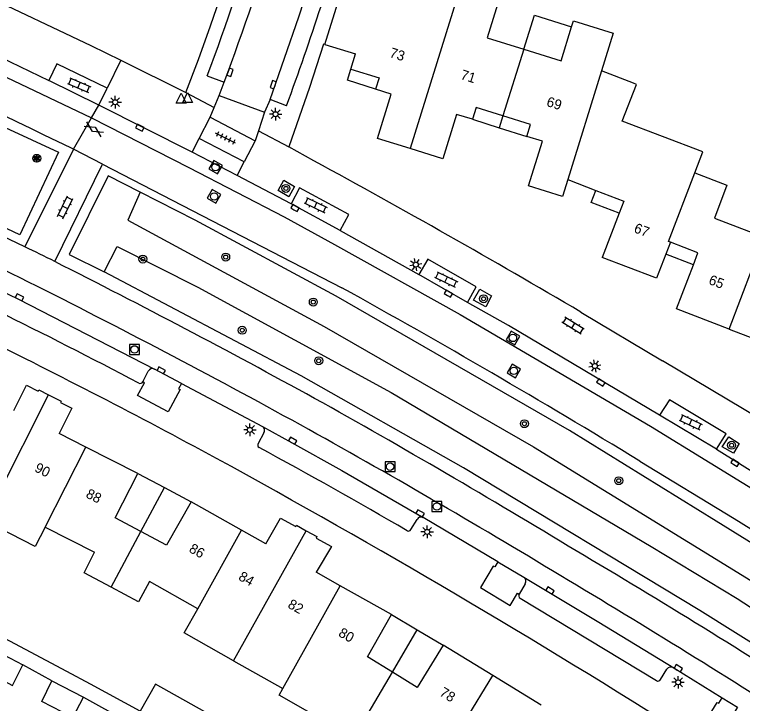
# Model space of a CAD drawing. Extents: x 128000 to 131008, y 398996 to 402500.
# Drawn here: x 128201.6 to 128274.7, y 400154.1 to 400223.3 of the extents above; entities that cross this region are included whole.
import ezdxf

# ---------------------------------------------------------------- set-up
doc = ezdxf.new("R2010")
doc.units = 0
for name, color, linetype in [('gg-afsc-erfafscheiding', 7, 'Continuous'), ('gg-afsc-muur', 7, 'Continuous'), ('gg-anno-huisnummerreeks BGT', 7, 'Continuous'), ('gg-bbg-gedigitaliseerde bebouwing', 7, 'Continuous'), ('gg-bbg-gedigitaliseerde bijgebouw', 7, 'Continuous'), ('gg-bbg-hoofdgebouw', 7, 'Continuous'), ('gg-bbg-luifel en loopbrug', 7, 'Continuous'), ('gg-bbg-onder overbouw', 7, 'Continuous'), ('gg-bbg-pand overbouw', 7, 'Continuous'), ('gg-bbg-tussenscheiding', 7, 'Continuous'), ('gg-bbg-tussenscheiding niveau 01', 7, 'Continuous'), ('gg-knt-verharding', 7, 'Continuous'), ('gg-knt-verharding nz', 7, 'Continuous'), ('gt-grn-groengrens', 7, 'Continuous'), ('gt-grn-groengrens NZ', 7, 'Continuous'), ('gt-grn-weggrens', 7, 'Continuous'), ('gt-symb-boom', 7, 'Continuous'), ('gt-symb-gesloten verharding', 7, 'Continuous'), ('gt-symb-klinker verharding', 7, 'Continuous'), ('gt-symb-kolk', 7, 'Continuous'), ('gt-symb-lichtmast', 7, 'Continuous'), ('gt-symb-rioolschacht', 7, 'Continuous'), ('gt-symb-solitaire heester', 7, 'Continuous'), ('gt-symb-tegel verharding', 7, 'Continuous'), ('gt-symb-waterafsluiter', 7, 'Continuous')]:
    doc.layers.add(name, color=color, linetype=linetype)

# ---------------------------------------------------------------- blocks, each defined once
blk = doc.blocks.new('gt0-TEG1')
at = {"layer": 'gt-symb-tegel verharding'}
for p, q in [((-1.125, 0), (1.125, 0)), ((-0.9, -0.25), (-0.9, 0.25)), ((-0.45, -0.25), (-0.45, 0.25)), ((0, -0.25), (0, 0.25)), ((0.45, -0.25), (0.45, 0.25)), ((0.9, -0.25), (0.9, 0.25))]:
    blk.add_line(p, q, dxfattribs=at)
blk = doc.blocks.new('gt0-KOLK')
at = {"layer": 'gt-symb-kolk'}
blk.add_lwpolyline([(0, 0), (0.375, 0), (0.375, 0.4), (-0.375, 0.4), (-0.375, 0), (0, 0)], dxfattribs=at)
blk = doc.blocks.new('gt0-LMAST')
at = {"layer": 'gt-symb-lichtmast'}
for p, q in [((-0.182, 0.173), (-0.447, 0.438)), ((-0.005, 0.246), (-0.005, 0.621)), ((0.172, 0.173), (0.437, 0.438)), ((-0.255, -0.004), (-0.63, -0.004)), ((-0.182, -0.181), (-0.447, -0.446)), ((-0.005, -0.254), (-0.005, -0.629)), ((0.437, -0.446), (0.172, -0.181)), ((0.245, -0.004), (0.62, -0.004))]:
    blk.add_line(p, q, dxfattribs=at)
blk.add_circle((-0.005, -0.004), 0.25, dxfattribs=at)
blk = doc.blocks.new('gt0-BOOM')
at = {"layer": 'gt-symb-boom'}
for radius in [0.4, 0.2]:
    blk.add_circle((0, 0), radius, dxfattribs=at)
blk = doc.blocks.new('gt0-KL1')
at = {"layer": 'gt-symb-klinker verharding'}
for p, q in [((-1.15, 0.3), (1.15, 0.3)), ((-1, -0.3), (-1, 0.3)), ((-0.5, 0.3), (-0.5, 0.45)), ((0, -0.3), (0, 0.3)), ((0.5, 0.3), (0.5, 0.45)), ((1, -0.3), (1, 0.3)), ((-1.15, -0.3), (1.15, -0.3)), ((-0.5, -0.45), (-0.5, -0.3)), ((0.5, -0.45), (0.5, -0.3))]:
    blk.add_line(p, q, dxfattribs=at)
blk = doc.blocks.new('gt0-RS')
at = {"layer": 'gt-symb-rioolschacht'}
blk.add_lwpolyline([(-0.5, -0.5), (0.5, -0.5), (0.5, 0.5), (-0.5, 0.5)], close=True, dxfattribs=at)
blk.add_circle((0, 0), 0.375, dxfattribs=at)
blk = doc.blocks.new('gt0-GESVH1')
at = {"layer": 'gt-symb-gesloten verharding'}
for p, q in [((-0.992, -0.261), (0.008, 0.239)), ((0.008, -0.261), (-0.992, 0.239)), ((0.008, 0.239), (1.008, -0.261)), ((1.008, 0.239), (0.008, -0.261))]:
    blk.add_line(p, q, dxfattribs=at)
blk = doc.blocks.new('gt0-WAFSL')
at = {"layer": 'gt-symb-waterafsluiter'}
for p, q in [((-0.5, -0.333), (0, 0.667)), ((0, 0.667), (0.5, -0.333)), ((0.5, -0.333), (-0.5, -0.333))]:
    blk.add_line(p, q, dxfattribs=at)
blk = doc.blocks.new('gt0-SH')
at = {"layer": 'gt-symb-solitaire heester'}
blk.add_circle((0, 0), 0.4, dxfattribs=at)
for centre, start, end in [((-0.346, 0.2), 270, 30), ((-0.346, -0.2), 330, 90), ((0, 0.4), 210, 330), ((0.346, 0.2), 150, 270), ((0.346, -0.2), 90, 210), ((0, -0.4), 30, 150)]:
    blk.add_arc(centre, 0.4, start, end, dxfattribs=at)

msp = doc.modelspace()

# ---------------------------------------------------------------- linework, layer by layer
at = {"layer": 'gg-afsc-erfafscheiding'}
msp.add_line((128205.309, 400156.325), (128202.398, 400157.919), dxfattribs=at)
msp.add_lwpolyline([(128214.19, 400153.274), (128209.188, 400156), (128206.811, 400157.277), (128196.886, 400162.506)], dxfattribs=at)
at = {"layer": 'gg-afsc-muur'}
msp.add_line((128278.388, 400181.523), (128266.693, 400188.495), dxfattribs=at)
at = {"layer": 'gg-bbg-gedigitaliseerde bebouwing'}
for p, q in [((128204.635, 400171.772), (128209.59, 400169.25)), ((128223.578, 400158.337), (128228.54, 400155.548))]:
    msp.add_line(p, q, dxfattribs=at)
for points in [[(128250.275, 400224.863), (128249.059, 400220.935), (128252.774, 400219.788)], [(128252.774, 400219.788), (128256.5, 400218.638), (128257.555, 400222.049)], [(128257.555, 400222.049), (128257.742, 400222.651), (128261.751, 400221.403), (128260.571, 400217.606)], [(128269.94, 400207.357), (128270.748, 400209.465), (128262.661, 400212.564), (128264.078, 400216.262), (128263.775, 400216.378), (128260.571, 400217.606)], [(128269.94, 400207.357), (128273.16, 400206.14), (128271.921, 400202.824)], [(128204.635, 400171.772), (128203.637, 400169.811), (128198.557, 400172.396), (128199.555, 400174.357)], [(128211.275, 400165.733), (128208.55, 400167.19), (128209.59, 400169.25)], [(128219.977, 400163.572), (128215.14, 400166.29), (128214.01, 400164.27), (128211.275, 400165.733)], [(128223.578, 400158.337), (128218.605, 400161.131), (128219.977, 400163.572)], [(128232.447, 400152.453), (128228.145, 400154.877), (128228.54, 400155.548)]]:
    msp.add_lwpolyline(points, dxfattribs=at)
at = {"layer": 'gg-bbg-gedigitaliseerde bijgebouw'}
for p, q in [((128198.924, 400159.731), (128202.398, 400157.919)), ((128205.309, 400156.325), (128208.486, 400154.675)), ((128208.486, 400154.675), (128213.898, 400151.697))]:
    msp.add_line(p, q, dxfattribs=at)
for points in [[(128197.872, 400157.686), (128201.362, 400155.865), (128202.398, 400157.919)], [(128207.413, 400152.641), (128204.298, 400154.258), (128205.309, 400156.325)], [(128220.189, 400152.303), (128220.696, 400153.217), (128215.715, 400155.983), (128214.19, 400153.274)]]:
    msp.add_lwpolyline(points, dxfattribs=at)
at = {"layer": 'gg-bbg-hoofdgebouw'}
for p, q in [((128232.768, 400220.263), (128234.965, 400227.377)), ((128232.768, 400220.263), (128235.829, 400219.312)), ((128235.36, 400217.802), (128235.829, 400219.312)), ((128257.178, 400206.686), (128259.992, 400205.6)), ((128262.34, 400203.301), (128260.639, 400198.876)), ((128271.921, 400202.824), (128276.838, 400200.947)), ((128267.493, 400200.403), (128267.027, 400199.189)), ((128265.918, 400196.847), (128260.639, 400198.876)), ((128208.711, 400179.808), (128206.03, 400181.169)), ((128213.939, 400177.154), (128208.711, 400179.808)), ((128224.389, 400171.46), (128219.312, 400174.32)), ((128226.816, 400170.093), (128224.389, 400171.46)), ((128234.307, 400165.873), (128231.869, 400167.246)), ((128239.446, 400162.978), (128234.307, 400165.873)), ((128249.634, 400156.853), (128244.649, 400159.908)), ((128254.494, 400153.874), (128249.634, 400156.853))]:
    msp.add_line(p, q, dxfattribs=at)
for points in [[(128241.316, 400209.809), (128238.045, 400210.834), (128239.437, 400215.278), (128237.855, 400215.778)], [(128247.59, 400212.748), (128246.006, 400213.244), (128244.607, 400208.778), (128241.316, 400209.809)], [(128257.178, 400206.686), (128256.644, 400205), (128253.245, 400206.077), (128254.642, 400210.538), (128253.049, 400211.037)], [(128259.992, 400205.6), (128262.806, 400204.514), (128262.34, 400203.301)], [(128269.805, 400198.126), (128270.27, 400199.34), (128267.493, 400200.403)], [(128267.027, 400199.189), (128266.1, 400196.777), (128265.918, 400196.847)], [(128273.412, 400191.66), (128268.108, 400193.69), (128269.805, 400198.126)], [(128273.412, 400191.66), (128278.77, 400189.61), (128281.587, 400196.991)], [(128201.482, 400183.477), (128202.772, 400186.019), (128203.931, 400185.431), (128203.999, 400185.565), (128204.985, 400185.065)], [(128204.985, 400185.065), (128206.228, 400184.434), (128206.16, 400184.3), (128207.319, 400183.712), (128206.03, 400181.169)], [(128214.253, 400171.318), (128211.664, 400172.701), (128213.939, 400177.154)], [(128219.312, 400174.32), (128216.823, 400169.945), (128214.253, 400171.318)], [(128226.816, 400170.093), (128228.303, 400172.677), (128229.823, 400171.828), (128229.896, 400171.95), (128230.883, 400171.402)], [(128230.883, 400171.402), (128231.949, 400170.811), (128231.871, 400170.671), (128233.41, 400169.809), (128231.869, 400167.246)], [(128239.553, 400157.196), (128237.05, 400158.745), (128239.446, 400162.978)], [(128244.649, 400159.908), (128242.025, 400155.667), (128239.553, 400157.196)]]:
    msp.add_lwpolyline(points, dxfattribs=at)
at = {"layer": 'gg-bbg-luifel en loopbrug'}
for p, q in [((128269.805, 400198.126), (128267.027, 400199.189)), ((128213.939, 400177.154), (128216.626, 400175.737)), ((128214.253, 400171.318), (128216.626, 400175.737)), ((128216.626, 400175.737), (128219.312, 400174.32)), ((128239.446, 400162.978), (128242.048, 400161.443)), ((128239.553, 400157.196), (128242.048, 400161.443)), ((128242.048, 400161.443), (128244.649, 400159.908))]:
    msp.add_line(p, q, dxfattribs=at)
for points in [[(128252.774, 400219.788), (128253.827, 400223.199), (128257.555, 400222.049)], [(128262.34, 400203.301), (128259.524, 400204.378), (128259.992, 400205.6)]]:
    msp.add_lwpolyline(points, dxfattribs=at)
at = {"layer": 'gg-bbg-onder overbouw'}
for points in [[(128235.36, 400217.802), (128238.211, 400216.915), (128237.855, 400215.778)], [(128250.662, 400213.095), (128247.964, 400213.94), (128247.59, 400212.748)], [(128253.049, 400211.037), (128253.422, 400212.23), (128250.662, 400213.095)]]:
    msp.add_lwpolyline(points, dxfattribs=at)
at = {"layer": 'gg-bbg-pand overbouw'}
for p, q in [((128247.59, 400212.748), (128250.286, 400211.903)), ((128250.286, 400211.903), (128253.049, 400211.037))]:
    msp.add_line(p, q, dxfattribs=at)
msp.add_lwpolyline([(128237.855, 400215.778), (128235.042, 400216.676), (128235.36, 400217.802)], dxfattribs=at)
at = {"layer": 'gg-bbg-tussenscheiding'}
for p, q in [((128246.393, 400226.069), (128241.316, 400209.809)), ((128252.774, 400219.788), (128250.662, 400213.095)), ((128260.571, 400217.606), (128257.178, 400206.686)), ((128199.555, 400174.357), (128204.985, 400185.065)), ((128204.635, 400171.772), (128208.711, 400179.808)), ((128219.977, 400163.572), (128224.389, 400171.46)), ((128211.275, 400165.733), (128214.253, 400171.318)), ((128223.578, 400158.337), (128230.883, 400171.402)), ((128228.54, 400155.548), (128234.307, 400165.873)), ((128236.302, 400151.684), (128239.553, 400157.196)), ((128244.908, 400149.164), (128249.634, 400156.853)), ((128207.413, 400152.641), (128208.486, 400154.675))]:
    msp.add_line(p, q, dxfattribs=at)
for points in [[(128267.493, 400200.403), (128267.306, 400200.475), (128269.94, 400207.357)], [(128273.412, 400191.66), (128276.94, 400200.908), (128276.838, 400200.947)]]:
    msp.add_lwpolyline(points, dxfattribs=at)
at = {"layer": 'gg-bbg-tussenscheiding niveau 01'}
msp.add_line((128250.662, 400213.095), (128250.286, 400211.903), dxfattribs=at)
at = {"layer": 'gg-knt-verharding'}
for p, q in [((128232.768, 400220.263), (128232.612, 400220.313)), ((128212.253, 400218.677), (128218.777, 400215.433)), ((128220.933, 400217.113), (128222.631, 400216.467)), ((128210.042, 400214.179), (128204.997, 400216.653)), ((128222.139, 400215.149), (128222.631, 400216.467)), ((128210.042, 400214.179), (128210.864, 400215.883)), ((128222.139, 400215.149), (128226.695, 400213.452)), ((128227.246, 400214.752), (128226.695, 400213.452)), ((128228.901, 400214.109), (128227.246, 400214.752)), ((128219.411, 400209.463), (128210.042, 400214.179)), ((128220.127, 400210.835), (128221.24, 400212.955)), ((128221.24, 400212.955), (128225.746, 400210.589)), ((128224.632, 400208.468), (128220.127, 400210.835)), ((128225.746, 400210.589), (128224.632, 400208.468)), ((128207.479, 400209.744), (128202.606, 400199.93)), ((128207.479, 400209.744), (128207.215, 400209.88)), ((128210.414, 400208.231), (128207.479, 400209.744)), ((128231.657, 400208.577), (128229.131, 400209.994)), ((128223.923, 400207.11), (128219.411, 400209.463)), ((128205.599, 400198.468), (128210.414, 400208.231)), ((128210.414, 400208.231), (128234.469, 400195.827)), ((128229.371, 400204.267), (128223.923, 400207.11)), ((128234.294, 400201.592), (128229.371, 400204.267)), ((128234.294, 400201.592), (128242.194, 400197.156)), ((128205.592, 400198.454), (128205.599, 400198.468)), ((128247.104, 400194.357), (128242.194, 400197.156)), ((128258.506, 400193.375), (128266.693, 400188.495)), ((128218.34, 400186.215), (128215.625, 400187.652)), ((128214.448, 400186.365), (128215.001, 400187.432)), ((128218.34, 400186.215), (128226.474, 400181.883)), ((128272.119, 400179.593), (128266.403, 400183.011)), ((128226.628, 400181.239), (128226.053, 400180.177)), ((128272.119, 400179.593), (128277.079, 400176.524)), ((128241.413, 400171.513), (128242.032, 400172.529)), ((128250.151, 400168.294), (128242.627, 400172.748)), ((128250.151, 400168.294), (128252.752, 400166.754)), ((128252.907, 400166.079), (128252.283, 400165.046)), ((128252.39, 400164.629), (128266.109, 400156.34)), ((128267.828, 400157.626), (128272.696, 400154.625)), ((128266.506, 400156.447), (128267.142, 400157.481)), ((128272.696, 400154.625), (128274.227, 400153.664))]:
    msp.add_line(p, q, dxfattribs=at)
for points in [[(128218.777, 400215.433), (128220.06, 400218.774), (128221.274, 400222.139), (128222.515, 400225.847), (128224.893, 400233.436), (128226.035, 400237.314), (128227.101, 400241.19), (128228.094, 400245.086), (128229.297, 400250.24), (128230.388, 400255.419), (128233.453, 400270.906)], [(128198.181, 400225.426), (128209.238, 400220.176), (128212.253, 400218.677)], [(128193.236, 400222.244), (128199.128, 400219.473), (128204.997, 400216.653)], [(128232.612, 400220.313), (128231.214, 400215.956), (128229.131, 400209.994)], [(128210.864, 400215.883), (128205.802, 400218.322), (128204.997, 400216.653)], [(128228.068, 400205.594), (128228.634, 400206.644), (128229.71, 400206.003), (128229.144, 400204.953), (128228.068, 400205.594)], [(128234.294, 400201.592), (128235.151, 400203.184), (128230.199, 400205.86), (128229.371, 400204.267)], [(128247.104, 400194.357), (128247.981, 400195.931), (128243.101, 400198.68), (128242.194, 400197.156)], [(128199.913, 400195.663), (128201.965, 400194.684), (128215.625, 400187.652)], [(128248.331, 400195.69), (128249.502, 400195), (128248.926, 400193.92), (128247.709, 400194.58), (128248.331, 400195.69)], [(128266.403, 400183.011), (128251.208, 400192.017), (128247.104, 400194.357)], [(128218.34, 400186.215), (128218.046, 400185.664), (128218.197, 400185.587), (128217.012, 400183.364), (128213.933, 400184.982), (128214.617, 400186.276), (128214.448, 400186.365)], [(128272.119, 400179.593), (128273.116, 400181.156), (128267.407, 400184.575), (128266.403, 400183.011)], [(128226.474, 400181.883), (128229.418, 400180.276), (128234.461, 400177.445), (128242.627, 400172.748)], [(128273.356, 400180.842), (128274.416, 400180.187), (128273.833, 400179.193), (128272.716, 400179.82), (128273.356, 400180.842)], [(128264.417, 400178.41), (128273.906, 400172.641), (128283.351, 400166.788)], [(128250.151, 400168.294), (128249.843, 400167.774), (128249.688, 400167.841), (128248.406, 400165.685), (128251.376, 400163.895), (128252.116, 400165.145), (128252.283, 400165.046)], [(128252.752, 400166.754), (128260.291, 400162.203), (128267.828, 400157.626)], [(128274.227, 400153.664), (128273.893, 400153.134), (128274.052, 400153.025), (128272.664, 400150.873), (128270.852, 400151.968), (128272.192, 400154.158), (128272.353, 400154.077), (128272.696, 400154.625)]]:
    msp.add_lwpolyline(points, dxfattribs=at)
for centre, radius, start, end in [((127957.434, 400313.829), 289.203, 339.82976, 344.02738), ((127994.646, 400301.857), 241.635, 339.46919, 343.46068), ((127730.714, 399227.958), 1091.432, 64.113912, 66.606226), ((127816.783, 399406.615), 882.161, 64.064364, 65.854114), ((127768.131, 399358.61), 968.143, 59.568279, 61.394332), ((127818.242, 399409.267), 879.139, 63.85719, 64.07428), ((127840.759, 399473.558), 811.528, 61.200072, 63.284293), ((127804.166, 399421.478), 885.877, 58.698382, 60.939217), ((127944.524, 399675.281), 577.681, 62.18826, 63.782549), ((127874.572, 399535.126), 731.277, 61.646914, 63.733341), ((128215.428, 400187.215), 0.479, 65.76169, 153.07995), ((128214.17, 400186.537), 0.327, 248.85679, 328.27335), ((127836.743, 399476.498), 810.901, 58.699654, 60.851397), ((128226.21, 400181.48), 0.482, 330.06419, 56.83304), ((128226.31, 400180.016), 0.303, 147.91551, 238.86949), ((128002.395, 399763.842), 472.285, 59.6521, 61.72027), ((127797.579, 399403.789), 883.439, 57.711402, 61.297714), ((128242.445, 400172.324), 0.461, 66.7828, 153.63121), ((128241.165, 400171.657), 0.287, 239.0029, 329.88518), ((127874.835, 399520.258), 753.785, 57.178103, 59.44557), ((128252.479, 400166.336), 0.499, 329.00794, 56.85728), ((128252.571, 400164.898), 0.324, 152.75149, 236.03113), ((128267.563, 400157.182), 0.517, 59.19508, 144.67483), ((128266.257, 400156.579), 0.282, 238.21065, 331.95738)]:
    msp.add_arc(centre, radius, start, end, dxfattribs=at)
at = {"layer": 'gg-knt-verharding nz'}
for points in [[(128098.971, 400257.146), (128105.3, 400255.165), (128114.904, 400251.965), (128122.58, 400249.355), (128131.921, 400246.047), (128141.346, 400242.52), (128152.608, 400238.134), (128161.802, 400234.404), (128169.263, 400231.222), (128184.006, 400224.825), (128191.593, 400221.281), (128200.7, 400216.996), (128209.306, 400212.905)], [(128227.246, 400214.752), (128230.133, 400223.048), (128231.212, 400226.352), (128232.464, 400230.371), (128233.692, 400234.609)], [(128209.306, 400212.905), (128219.094, 400207.909), (128228.651, 400202.939), (128233.721, 400200.175), (128246.372, 400193.123), (128265.511, 400181.916), (128271.493, 400178.213), (128280.721, 400172.584), (128283.814, 400170.657), (128289.162, 400167.284), (128294.917, 400163.532), (128297.554, 400161.703), (128309.341, 400153.64), (128314.057, 400150.293), (128318.569, 400146.997), (128323.792, 400143.143), (128329.47, 400138.681), (128333.45, 400135.587), (128340.422, 400130.338), (128347.368, 400124.911), (128358.726, 400116.113), (128365.181, 400111.188)]]:
    msp.add_lwpolyline(points, dxfattribs=at)
for centre, radius, start, end in [((127994.172, 400301.987), 243.941, 339.47734, 343.46489), ((127868.03, 399518.278), 756.316, 63.715938, 65.944031), ((127860.325, 399510.361), 766.833, 61.152649, 63.461702), ((127846.116, 399488.573), 792.776, 58.827859, 61.012876), ((127768.781, 399351.311), 950.262, 57.325322, 59.122087)]:
    msp.add_arc(centre, radius, start, end, dxfattribs=at)
at = {"layer": 'gt-grn-groengrens'}
for points in [[(128214.185, 400205.417), (128212.932, 400202.61), (128232.688, 400191.941), (128253.745, 400179.852), (128276.901, 400165.612), (128298.637, 400151.792), (128300.247, 400154.323)], [(128300.247, 400154.323), (128289.205, 400161.775), (128272.105, 400172.358), (128257.369, 400181.478), (128233.892, 400194.979), (128219.707, 400202.623), (128214.185, 400205.417)], [(128210.572, 400197.416), (128211.865, 400199.973), (128219.975, 400195.87), (128239.413, 400185.282), (128265.562, 400169.825), (128274.22, 400164.582), (128297.209, 400149.652), (128295.208, 400147.489)], [(128295.208, 400147.489), (128285.052, 400154.232), (128270.46, 400163.402), (128246.698, 400177.712), (128230.36, 400186.963), (128210.572, 400197.416)]]:
    msp.add_lwpolyline(points, dxfattribs=at)
at = {"layer": 'gt-grn-groengrens NZ'}
for points in [[(128200.609, 400211.934), (128205.959, 400209.437), (128202.087, 400201.14), (128199.517, 400202.339)], [(128214.185, 400205.417), (128210.967, 400207.076), (128207.057, 400199.149), (128210.572, 400197.416)]]:
    msp.add_lwpolyline(points, dxfattribs=at)
at = {"layer": 'gt-grn-weggrens'}
for p, q in [((128212.253, 400218.677), (128210.864, 400215.883)), ((128218.777, 400215.433), (128221.639, 400213.929)), ((128221.639, 400213.929), (128222.139, 400215.149)), ((128209.306, 400212.905), (128210.042, 400214.179)), ((128221.24, 400212.955), (128221.639, 400213.929)), ((128226.695, 400213.452), (128226.08, 400211.597)), ((128207.479, 400209.744), (128209.306, 400212.905)), ((128226.08, 400211.597), (128225.746, 400210.589)), ((128226.08, 400211.597), (128229.131, 400209.994)), ((128219.411, 400209.463), (128220.127, 400210.835)), ((128223.923, 400207.11), (128224.632, 400208.468))]:
    msp.add_line(p, q, dxfattribs=at)

# ---------------------------------------------------------------- block references
at = {"layer": 'gt-symb-boom'}
for p in [(128228.844, 400205.81), (128222.784, 400198.906), (128214.454, 400198.704), (128231.595, 400194.385), (128224.446, 400191.555), (128232.138, 400188.485), (128252.819, 400182.163), (128273.652, 400179.99), (128262.306, 400176.436)]:
    msp.add_blockref('gt0-BOOM', p, dxfattribs=at)
at = {"layer": 'gt-symb-boom', "rotation": -34.11533505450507}
msp.add_blockref('gt0-BOOM', (128248.715, 400194.716), dxfattribs=at)
at = {"layer": 'gt-symb-gesloten verharding', "rotation": 147.45410660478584}
msp.add_blockref('gt0-GESVH1', (128209.533, 400211.726), dxfattribs=at)
at = {"layer": 'gt-symb-klinker verharding'}
for p, rotation in [((128208.043, 400216.181), -22.769726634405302), ((128206.649, 400203.898), 63.76806006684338), ((128231.828, 400204.119), -25.335276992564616), ((128244.949, 400196.649), -25.33527699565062), ((128257.7, 400192.01), 147.86710414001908), ((128269.532, 400182.307), -25.33527699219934)]:
    msp.add_blockref('gt0-KL1', p, dxfattribs=dict(at, rotation=rotation))
at = {"layer": 'gt-symb-kolk'}
for p, rotation in [((128223.039, 400217.55), -110.06584106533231), ((128227.745, 400216.154), 70.97044793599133), ((128214.065, 400211.722), -26.691372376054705), ((128229.652, 400203.654), -29.666803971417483), ((128245.073, 400195.06), -29.66680397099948), ((128201.965, 400194.684), -27.239894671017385), ((128216.215, 400187.347), -28.03403690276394), ((128260.397, 400186.124), -32.08065642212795), ((128229.418, 400180.276), -29.30543908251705), ((128273.88, 400178.049), -32.08065642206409), ((128242.233, 400172.976), -29.89802735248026), ((128255.284, 400165.229), -31.142281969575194), ((128268.181, 400157.411), -31.399725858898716)]:
    msp.add_blockref('gt0-KOLK', p, dxfattribs=dict(at, rotation=rotation))
at = {"layer": 'gt-symb-lichtmast'}
for p in [(128211.682, 400214.474), (128227.81, 400213.267), (128225.228, 400181.546), (128243.044, 400171.296), (128268.276, 400156.178)]:
    msp.add_blockref('gt0-LMAST', p, dxfattribs=at)
at = {"layer": 'gt-symb-lichtmast', "rotation": -34.11906284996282}
for p in [(128241.905, 400198.144), (128259.911, 400187.952)]:
    msp.add_blockref('gt0-LMAST', p, dxfattribs=at)
at = {"layer": 'gt-symb-rioolschacht'}
for p, rotation in [((128221.769, 400207.942), -30.205319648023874), ((128221.622, 400204.997), -30.205319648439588), ((128251.665, 400190.782), -30.205319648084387), ((128251.757, 400187.468), -30.205319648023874)]:
    msp.add_blockref('gt0-RS', p, dxfattribs=dict(at, rotation=rotation))
for p in [(128213.619, 400189.625), (128239.312, 400177.845), (128244.027, 400173.845)]:
    msp.add_blockref('gt0-RS', p, dxfattribs=at)
at = {"layer": 'gt-symb-solitaire heester'}
msp.add_blockref('gt0-SH', (128203.79, 400208.828), dxfattribs=at)
at = {"layer": 'gt-symb-tegel verharding', "rotation": 153.7680600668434}
msp.add_blockref('gt0-TEG1', (128222.77, 400210.856), dxfattribs=at)
at = {"layer": 'gt-symb-waterafsluiter'}
for p in [(128218.309, 400214.716), (128218.959, 400214.771)]:
    msp.add_blockref('gt0-WAFSL', p, dxfattribs=at)

# ---------------------------------------------------------------- texts
at = {"layer": 'gg-anno-huisnummerreeks BGT'}
for s, rotation, p in [('73', 342.4, (128239.19, 400219.029)), ('71', 342.6, (128246.327, 400216.811)), ('69', 342.6, (128254.966, 400214.104)), ('67', 339, (128263.754, 400201.427)), ('65', 339.1, (128271.268, 400196.227)), ('90', 333.1, (128203.488, 400177.413)), ('88', 333.1, (128208.643, 400174.796)), ('86', 330.6, (128219.011, 400169.323)), ('84', 330.6, (128223.986, 400166.522)), ('82', 330.6, (128228.945, 400163.728)), ('80', 330.6, (128234.038, 400160.859)), ('78', 328.5, (128244.206, 400154.903))]:
    msp.add_text(s, height=1, rotation=rotation, dxfattribs=at).set_placement(p)

doc.saveas('drawing.dxf')
